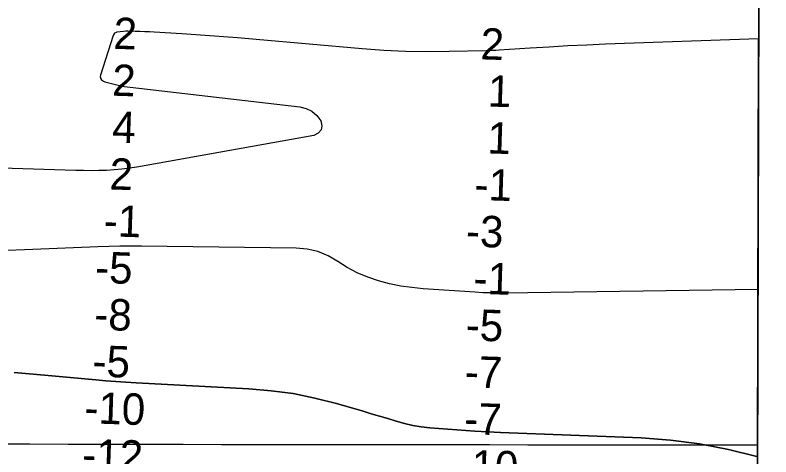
# Model space of a CAD drawing. Extents: x 3161615 to 3199515, y 867541 to 892976.
# Drawn here: x 3195617 to 3197229, y 878958 to 879900 of the extents above; entities that cross this region are included whole.
import ezdxf

# ---------------------------------------------------------------- set-up
doc = ezdxf.new("R2010")
doc.units = 0
for name, color, linetype in [('V-GRID-FRAM', 7, 'Continuous'), ('V-GRID-MAJR', 7, 'Continuous'), ('V-RIVR-RANG', 7, 'Continuous'), ('V-TOPO-DPTH', 7, 'Continuous'), ('V-TOPO-MINR', 7, 'Continuous')]:
    doc.layers.add(name, color=color, linetype=linetype)

msp = doc.modelspace()

# ---------------------------------------------------------------- linework, layer by layer
at = {"layer": 'V-GRID-FRAM'}
msp.add_lwpolyline([(3165877.443, 891195.481), (3197228.983, 891108.84), (3197186.656, 872920.878), (3165819.245, 873007.562), (3165877.443, 891195.481)], dxfattribs=at)
at = {"layer": 'V-GRID-MAJR'}
msp.add_spline([(3165838.644, 879070.158), (3171065.6580000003, 879053.813), (3176292.6750000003, 879038.2270000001), (3181519.694, 879023.402), (3186746.716, 879009.337), (3191973.739, 878996.033), (3197200.764, 878983.488), (3197200.765, 878983.488)], degree=3, dxfattribs=at)
at = {"layer": 'V-TOPO-DPTH'}
for points in [[(3197203.56640998, 880187.3011841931), (3197202.7795805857, 879849.1996622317), (3196876.353907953, 879837.3987421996), (3196836.2036425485, 879835.7684916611), (3196796.0655062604, 879833.9004022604), (3196755.945563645, 879831.675554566), (3196715.8377501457, 879829.2128680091), (3196649.7299136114, 879824.858681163), (3196642.683096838, 879824.4403705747), (3196635.633587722, 879824.0829620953), (3196628.5800400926, 879823.8169067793), (3196621.52380012, 879823.6117535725), (3196542.875242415, 879821.8349402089), (3196496.517885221, 879821.5570554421), (3196450.194018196, 879822.3032005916), (3196403.920386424, 879824.585390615), (3196357.6802448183, 879827.8916105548), (3196131.447249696, 879847.8455627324), (3196091.8874134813, 879851.1764027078), (3196012.7127798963, 879857.1039647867), (3195973.0979825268, 879859.7006868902), (3195914.120124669, 879863.3313282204), (3195903.9799528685, 879863.8946544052), (3195893.83641652, 879864.3770190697), (3195883.687833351, 879864.7379414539), (3195873.535885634, 879865.017902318), (3195858.1340505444, 879865.3504044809), (3195855.6830948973, 879865.3509602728), (3195853.235589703, 879865.2819264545), (3195848.354381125, 879864.8655003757), (3195834.0128613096, 879863.1264641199), (3195832.7084541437, 879862.8335858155), (3195829.317620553, 879860.8686286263), (3195827.0224240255, 879857.5777402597), (3195826.51635049, 879856.32123414), (3195799.4034514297, 879771.4540265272), (3195799.0421657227, 879768.846208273), (3195800.1809715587, 879764.0748353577), (3195801.6810631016, 879761.9112806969), (3195803.8140212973, 879760.0864969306), (3195806.099426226, 879758.5325282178), (3195808.6135012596, 879757.384782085), (3195811.280023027, 879756.507851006), (3195837.059213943, 879750.4057934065), (3195843.520774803, 879748.9961588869), (3195850.0091765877, 879747.7395091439), (3195856.5378397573, 879746.712336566), (3195863.0933438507, 879745.8381487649), (3196224.4737820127, 879704.119248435), (3196238.1830009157, 879700.4470489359), (3196250.4659778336, 879694.6241110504), (3196260.609591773, 879685.575065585), (3196269.3269637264, 879674.3752817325), (3196271.3250921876, 879663.7930735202), (3196270.057715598, 879654.7489341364), (3196263.8920814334, 879648.0118979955), (3196254.460942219, 879642.8129306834), (3195877.1989881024, 879575.7932696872), (3195861.065019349, 879573.2596097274), (3195844.8836165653, 879571.159212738), (3195828.6310627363, 879569.7087102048), (3195812.3310748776, 879568.6914706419), (3195795.9943561, 879568.1799224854), (3195779.656274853, 879567.9074872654), (3195763.3161499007, 879567.9937214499), (3195746.9746624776, 879568.3190685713), (3195270.415329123, 879583.0417879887)], [(3197200.70521097, 878957.8405830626), (3197202.7795805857, 879849.1996622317), (3196876.353907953, 879837.3987421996), (3196836.2036425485, 879835.7684916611), (3196796.0655062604, 879833.9004022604), (3196755.945563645, 879831.675554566), (3196715.8377501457, 879829.2128680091), (3196649.7299136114, 879824.858681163), (3196642.683096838, 879824.4403705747), (3196635.633587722, 879824.0829620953), (3196628.5800400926, 879823.8169067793), (3196621.52380012, 879823.6117535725), (3196542.875242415, 879821.8349402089), (3196496.517885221, 879821.5570554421), (3196450.194018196, 879822.3032005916), (3196403.920386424, 879824.585390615), (3196357.6802448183, 879827.8916105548), (3196131.447249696, 879847.8455627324), (3196091.8874134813, 879851.1764027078), (3196012.7127798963, 879857.1039647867), (3195973.0979825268, 879859.7006868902), (3195914.120124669, 879863.3313282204), (3195903.9799528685, 879863.8946544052), (3195893.83641652, 879864.3770190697), (3195883.687833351, 879864.7379414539), (3195873.535885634, 879865.017902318), (3195858.1340505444, 879865.3504044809), (3195855.6830948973, 879865.3509602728), (3195853.235589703, 879865.2819264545), (3195848.354381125, 879864.8655003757), (3195834.0128613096, 879863.1264641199), (3195832.7084541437, 879862.8335858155), (3195829.317620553, 879860.8686286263), (3195827.0224240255, 879857.5777402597), (3195826.51635049, 879856.32123414), (3195799.4034514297, 879771.4540265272), (3195799.0421657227, 879768.846208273), (3195800.1809715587, 879764.0748353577), (3195801.6810631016, 879761.9112806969), (3195803.8140212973, 879760.0864969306), (3195806.099426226, 879758.5325282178), (3195808.6135012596, 879757.384782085), (3195811.280023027, 879756.507851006), (3195837.059213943, 879750.4057934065), (3195843.520774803, 879748.9961588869), (3195850.0091765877, 879747.7395091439), (3195856.5378397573, 879746.712336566), (3195863.0933438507, 879745.8381487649), (3196224.4737820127, 879704.119248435), (3196238.1830009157, 879700.4470489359), (3196250.4659778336, 879694.6241110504), (3196260.609591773, 879685.575065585), (3196269.3269637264, 879674.3752817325), (3196271.3250921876, 879663.7930735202), (3196270.057715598, 879654.7489341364), (3196263.8920814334, 879648.0118979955), (3196254.460942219, 879642.8129306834), (3195877.1989881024, 879575.7932696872), (3195861.065019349, 879573.2596097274), (3195844.8836165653, 879571.159212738), (3195828.6310627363, 879569.7087102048), (3195812.3310748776, 879568.6914706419), (3195795.9943561, 879568.1799224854), (3195779.656274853, 879567.9074872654), (3195763.3161499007, 879567.9937214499), (3195746.9746624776, 879568.3190685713), (3195270.415329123, 879583.0417879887)], [(3195615.6666353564, 879137.806058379), (3195687.8835215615, 879130.8952091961), (3195789.743299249, 879121.8012688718), (3195811.089298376, 879120.0115487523), (3195832.446236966, 879118.3755164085), (3195853.819584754, 879116.9700157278), (3195875.203872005, 879115.7182028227), (3196115.957238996, 879102.9277327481), (3196163.3421774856, 879098.7715400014), (3196210.364924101, 879092.473259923), (3196256.8443829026, 879082.9618488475), (3196302.9616498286, 879071.3083504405), (3196359.309290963, 879054.988034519), (3196376.9598407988, 879049.8100164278), (3196394.586029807, 879044.5513568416), (3196412.1756775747, 879039.171735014), (3196429.740964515, 879033.7114716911), (3196447.408464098, 879028.8184540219), (3196465.2348441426, 879024.7532103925), (3196483.2995448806, 879021.9296278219), (3196501.5231260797, 879019.9338192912), (3196597.769169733, 879012.7559222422), (3196611.4706083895, 879011.8090419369), (3196625.1776544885, 879010.9616547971), (3196638.893111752, 879010.2635074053), (3196652.6141764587, 879009.6648531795), (3196952.497508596, 878998.2156784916), (3197014.9956821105, 878993.5230978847), (3197077.005390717, 878985.8119376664), (3197138.2824019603, 878973.5729080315), (3197199.0709482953, 878958.3152987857), (3197200.70521097, 878957.8405830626)], [(3197200.70521097, 878957.8405830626), (3197199.0709482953, 878958.3152987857), (3197138.2824019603, 878973.5729080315), (3197077.005390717, 878985.8119376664), (3197014.9956821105, 878993.5230978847), (3196952.497508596, 878998.2156784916), (3196652.6141764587, 879009.6648531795), (3196638.893111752, 879010.2635074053), (3196625.1776544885, 879010.9616547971), (3196611.4706083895, 879011.8090419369), (3196597.769169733, 879012.7559222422), (3196501.5231260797, 879019.9338192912), (3196483.2995448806, 879021.9296278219), (3196465.2348441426, 879024.7532103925), (3196447.408464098, 879028.8184540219), (3196429.740964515, 879033.7114716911), (3196412.1756775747, 879039.171735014), (3196394.586029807, 879044.5513568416), (3196376.9598407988, 879049.8100164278), (3196359.309290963, 879054.988034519), (3196302.9616498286, 879071.3083504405), (3196256.8443829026, 879082.9618488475), (3196210.364924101, 879092.473259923), (3196163.3421774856, 879098.7715400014), (3196115.957238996, 879102.9277327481), (3195875.203872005, 879115.7182028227), (3195853.819584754, 879116.9700157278), (3195832.446236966, 879118.3755164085), (3195811.089298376, 879120.0115487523), (3195789.743299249, 879121.8012688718), (3195687.8835215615, 879130.8952091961), (3195615.6666353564, 879137.806058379)], [(3197199.0229050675, 878234.9517455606), (3197200.70521097, 878957.8405830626)]]:
    msp.add_lwpolyline(points, dxfattribs=at)
at = {"layer": 'V-TOPO-MINR'}
for points in [[(3197202.7795805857, 879849.1996622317), (3196876.353907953, 879837.3987421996), (3196836.2036425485, 879835.7684916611), (3196796.0655062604, 879833.9004022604), (3196755.945563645, 879831.675554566), (3196715.8377501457, 879829.2128680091), (3196649.7299136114, 879824.858681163), (3196642.683096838, 879824.4403705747), (3196635.633587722, 879824.0829620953), (3196628.5800400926, 879823.8169067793), (3196621.52380012, 879823.6117535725), (3196542.875242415, 879821.8349402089), (3196496.517885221, 879821.5570554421), (3196450.194018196, 879822.3032005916), (3196403.920386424, 879824.585390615), (3196357.6802448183, 879827.8916105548), (3196131.447249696, 879847.8455627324), (3196091.8874134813, 879851.1764027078), (3196012.7127798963, 879857.1039647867), (3195973.0979825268, 879859.7006868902), (3195914.120124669, 879863.3313282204), (3195903.9799528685, 879863.8946544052), (3195893.83641652, 879864.3770190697), (3195883.687833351, 879864.7379414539), (3195873.535885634, 879865.017902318), (3195858.1340505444, 879865.3504044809), (3195855.6830948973, 879865.3509602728), (3195853.235589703, 879865.2819264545), (3195848.354381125, 879864.8655003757), (3195834.0128613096, 879863.1264641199), (3195832.7084541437, 879862.8335858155), (3195829.317620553, 879860.8686286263), (3195827.0224240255, 879857.5777402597), (3195826.51635049, 879856.32123414), (3195799.4034514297, 879771.4540265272), (3195799.0421657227, 879768.846208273), (3195800.1809715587, 879764.0748353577), (3195801.6810631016, 879761.9112806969), (3195803.8140212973, 879760.0864969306), (3195806.099426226, 879758.5325282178), (3195808.6135012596, 879757.384782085), (3195811.280023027, 879756.507851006), (3195837.059213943, 879750.4057934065), (3195843.520774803, 879748.9961588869), (3195850.0091765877, 879747.7395091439), (3195856.5378397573, 879746.712336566), (3195863.0933438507, 879745.8381487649), (3196224.4737820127, 879704.119248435), (3196238.1830009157, 879700.4470489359), (3196250.4659778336, 879694.6241110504), (3196260.609591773, 879685.575065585), (3196269.3269637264, 879674.3752817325), (3196271.3250921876, 879663.7930735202), (3196270.057715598, 879654.7489341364), (3196263.8920814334, 879648.0118979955), (3196254.460942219, 879642.8129306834), (3195877.1989881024, 879575.7932696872), (3195861.065019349, 879573.2596097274), (3195844.8836165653, 879571.159212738), (3195828.6310627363, 879569.7087102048), (3195812.3310748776, 879568.6914706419), (3195795.9943561, 879568.1799224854), (3195779.656274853, 879567.9074872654), (3195763.3161499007, 879567.9937214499), (3195746.9746624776, 879568.3190685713), (3195270.415329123, 879583.0417879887)], [(3197201.5353441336, 879314.5497858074), (3196661.6969932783, 879307.0108381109), (3196645.948200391, 879306.9829836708), (3196630.206233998, 879307.2109796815), (3196614.474507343, 879307.8227513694), (3196598.749607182, 879308.690373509), (3196487.8405843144, 879316.1674869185), (3196463.6146319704, 879318.5733401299), (3196439.564616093, 879321.9880100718), (3196415.7785049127, 879326.9159051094), (3196392.168330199, 879332.852616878), (3196392.1320583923, 879332.8629688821), (3196369.2059720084, 879340.6749226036), (3196346.973907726, 879349.9416521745), (3196325.7828765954, 879361.3905455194), (3196305.2858675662, 879374.2942147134), (3196284.621711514, 879386.1445911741), (3196263.0918972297, 879395.3110402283), (3196240.263595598, 879400.4515981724), (3196216.569635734, 879402.9082287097), (3195887.066457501, 879406.7790031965), (3195863.7734443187, 879406.8720375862), (3195840.4838233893, 879406.7243717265), (3195817.1992908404, 879406.215655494), (3195793.918150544, 879405.4662390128), (3195655.236303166, 879399.925528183), (3195582.6340513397, 879397.1005844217)], [(3197200.70521097, 878957.8405830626), (3197199.0709482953, 878958.3152987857), (3197138.2824019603, 878973.5729080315), (3197077.005390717, 878985.8119376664), (3197014.9956821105, 878993.5230978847), (3196952.497508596, 878998.2156784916), (3196652.6141764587, 879009.6648531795), (3196638.893111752, 879010.2635074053), (3196625.1776544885, 879010.9616547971), (3196611.4706083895, 879011.8090419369), (3196597.769169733, 879012.7559222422), (3196501.5231260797, 879019.9338192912), (3196483.2995448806, 879021.9296278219), (3196465.2348441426, 879024.7532103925), (3196447.408464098, 879028.8184540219), (3196429.740964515, 879033.7114716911), (3196412.1756775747, 879039.171735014), (3196394.586029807, 879044.5513568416), (3196376.9598407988, 879049.8100164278), (3196359.309290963, 879054.988034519), (3196302.9616498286, 879071.3083504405), (3196256.8443829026, 879082.9618488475), (3196210.364924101, 879092.473259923), (3196163.3421774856, 879098.7715400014), (3196115.957238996, 879102.9277327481), (3195875.203872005, 879115.7182028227), (3195853.819584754, 879116.9700157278), (3195832.446236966, 879118.3755164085), (3195811.089298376, 879120.0115487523), (3195789.743299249, 879121.8012688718), (3195687.8835215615, 879130.8952091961), (3195615.6666353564, 879137.806058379)]]:
    msp.add_lwpolyline(points, dxfattribs=at)

# ---------------------------------------------------------------- texts
at = {"layer": 'V-RIVR-RANG'}
for s, p in [('2', (3195826.4239455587, 879827.9063311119)), ('2', (3196609.1189455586, 879805.4043311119)), ('2', (3195823.6409455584, 879727.9453311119)), ('1', (3196624.67517406, 879704.866084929)), ('4', (3195823.7579695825, 879627.8894786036)), ('1', (3196623.62317406, 879604.872084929)), ('2', (3195818.0739455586, 879528.0233311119)), ('-1', (3196596.2063192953, 879505.7393804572)), ('-1', (3195805.536319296, 879428.3803804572)), ('-3', (3196578.0178136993, 879406.30587255)), ('-5', (3195787.1976449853, 879328.9281348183)), ('-1', (3196594.101319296, 879305.7513804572)), ('-8', (3195785.469199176, 879228.9326429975)), ('-5', (3196577.4936449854, 879206.2651348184)), ('-5', (3195781.631644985, 879129.0061348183)), ('-7', (3196575.3870907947, 879106.3056266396)), ('-10', (3195764.347524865, 879029.518397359)), ('-7', (3196574.334090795, 879006.3106266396)), ('-12', (3195759.719055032, 878929.6177580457)), ('-10', (3196559.8365248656, 878906.756397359))]:
    msp.add_text(s, height=66.99999999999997, rotation=358.12666666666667, dxfattribs=at).set_placement(p)

doc.saveas('drawing.dxf')
